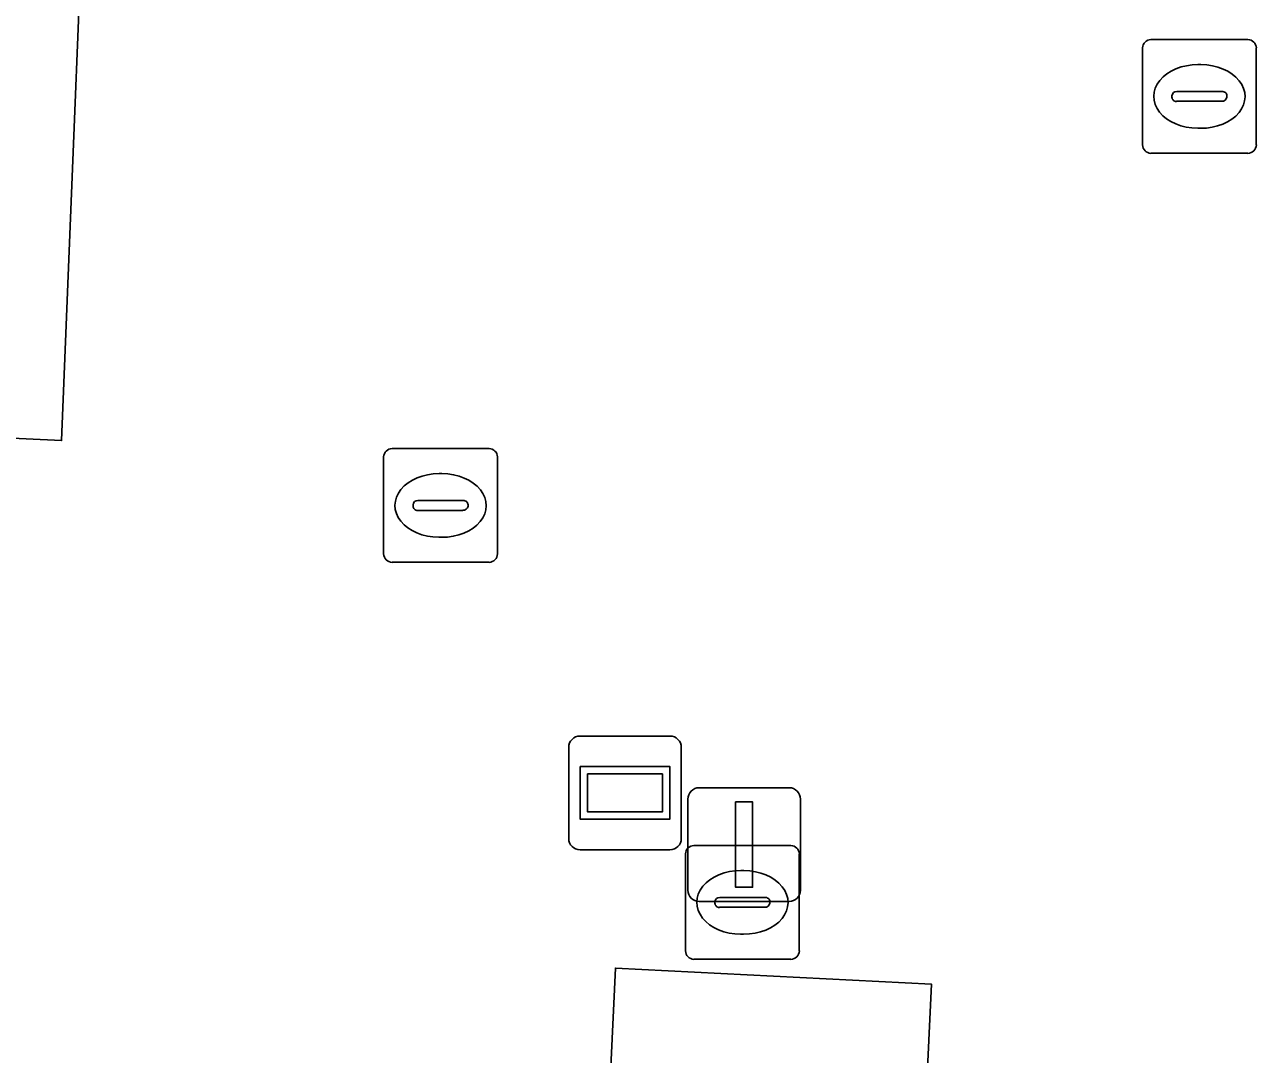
# Model space of a CAD drawing. Extents: x 160888 to 161385, y 386490 to 386908.
# Drawn here: x 161040.48 to 161051.31, y 386685.61 to 386694.66 of the extents above; entities that cross this region are included whole.
import ezdxf

# ---------------------------------------------------------------- set-up
doc = ezdxf.new("R2010")
doc.units = 0
for name, color, linetype in [('IMGEO_Brandkraan', 7, 'Continuous'), ('IMGEO_Groenvoorziening', 7, 'Continuous'), ('IMGEO_Kolk', 7, 'Continuous'), ('IMGEO_Lichtmast', 7, 'Continuous'), ('IMGEO_Reclamebord', 7, 'Continuous'), ('IMGEO_Rioolput', 7, 'Continuous'), ('IMGEO_Voetpad_open', 7, 'Continuous')]:
    doc.layers.add(name, color=color, linetype=linetype)

msp = doc.modelspace()

# ---------------------------------------------------------------- linework, layer by layer
at = {"layer": 'IMGEO_Brandkraan'}
for p, q in [((161043.714, 386690.933), (161044.566, 386690.933)), ((161043.639, 386690.007), (161043.639, 386690.859)), ((161044.64, 386690.859), (161044.64, 386690.007)), ((161044.127, 386690.713), (161044.152, 386690.713)), ((161043.898, 386690.427), (161043.898, 386690.439)), ((161043.941, 386690.476), (161044.339, 386690.476)), ((161044.382, 386690.439), (161044.382, 386690.427)), ((161044.336, 386690.39), (161043.938, 386690.39)), ((161044.15, 386690.153), (161044.125, 386690.153)), ((161044.566, 386689.933), (161043.714, 386689.933))]:
    msp.add_line(p, q, dxfattribs=at)
for points in [[(161043.714, 386690.933), (161044.566, 386690.933)], [(161043.639, 386690.007), (161043.639, 386690.859)], [(161044.64, 386690.859), (161044.64, 386690.007)], [(161044.566, 386689.933), (161043.714, 386689.933)]]:
    msp.add_lwpolyline(points, dxfattribs=at)
for centre, radius, start, end in [((161043.716, 386690.857), 0.0765, 91.552, 178.448), ((161043.716, 386690.857), 0.0765, 91.552, 178.448), ((161044.564, 386690.857), 0.0765, 1.552, 88.448), ((161044.564, 386690.857), 0.0765, 1.552, 88.448), ((161043.938, 386690.436), 0.0403, 85.8775, 175.7526), ((161044.343, 386690.438), 0.0386, 1.7309, 96.639), ((161043.935, 386690.426), 0.0366, 178.938, 274.7102), ((161044.339, 386690.433), 0.043, 264.8664, 352.4533), ((161043.716, 386690.009), 0.0765, 181.552, 268.448), ((161043.716, 386690.009), 0.0765, 181.552, 268.448), ((161044.564, 386690.009), 0.0765, 271.552, 358.448), ((161044.564, 386690.009), 0.0765, 271.552, 358.448)]:
    msp.add_arc(centre, radius, start, end, dxfattribs=at)
for centre, major_axis, ratio, start_param, end_param in [((161044.126, 386690.433), (-0.387, 0.002), 0.722429, 4.712389, 7.853982), ((161044.151, 386690.433), (-0.39, 0.002), 0.717154, 1.570796, 4.712389)]:
    msp.add_ellipse(centre, major_axis=major_axis, ratio=ratio, start_param=start_param, end_param=end_param, dxfattribs=at)
at = {"layer": 'IMGEO_Groenvoorziening'}
for points in [[(161037.718, 386697.581), (161037.634, 386695.381), (161037.585, 386694.495), (161037.565, 386694.192), (161037.447, 386691.163), (161040.809, 386691.004), (161041.069, 386697.455)], [(161045.396, 386680.416), (161048.173, 386680.298), (161048.454, 386686.225), (161045.677, 386686.366)]]:
    msp.add_lwpolyline(points, close=True, dxfattribs=at)
at = {"layer": 'IMGEO_Kolk'}
for p, q in [((161046.367, 386687.443), (161047.219, 386687.443)), ((161046.292, 386686.517), (161046.292, 386687.369)), ((161047.293, 386687.369), (161047.293, 386686.517)), ((161046.78, 386687.223), (161046.805, 386687.223)), ((161046.594, 386686.986), (161046.992, 386686.986)), ((161046.551, 386686.937), (161046.551, 386686.949)), ((161046.989, 386686.9), (161046.591, 386686.9)), ((161047.035, 386686.949), (161047.035, 386686.937)), ((161046.803, 386686.663), (161046.778, 386686.663)), ((161047.219, 386686.443), (161046.367, 386686.443))]:
    msp.add_line(p, q, dxfattribs=at)
for points in [[(161046.367, 386687.443), (161047.219, 386687.443)], [(161046.292, 386686.517), (161046.292, 386687.369)], [(161047.293, 386687.369), (161047.293, 386686.517)], [(161047.219, 386686.443), (161046.367, 386686.443)]]:
    msp.add_lwpolyline(points, dxfattribs=at)
for centre, radius, start, end in [((161046.369, 386687.367), 0.0765, 91.552, 178.448), ((161046.369, 386687.367), 0.0765, 91.552, 178.448), ((161047.217, 386687.367), 0.0765, 1.552, 88.448), ((161047.217, 386687.367), 0.0765, 1.552, 88.448), ((161046.591, 386686.946), 0.0403, 85.8775, 175.7526), ((161046.996, 386686.948), 0.0386, 1.7309, 96.639), ((161046.588, 386686.936), 0.0366, 178.938, 274.7102), ((161046.992, 386686.943), 0.043, 264.8664, 352.4533), ((161046.369, 386686.519), 0.0765, 181.552, 268.448), ((161046.369, 386686.519), 0.0765, 181.552, 268.448), ((161047.217, 386686.519), 0.0765, 271.552, 358.448), ((161047.217, 386686.519), 0.0765, 271.552, 358.448)]:
    msp.add_arc(centre, radius, start, end, dxfattribs=at)
for centre, major_axis, ratio, start_param, end_param in [((161046.779, 386686.943), (-0.387, 0.002), 0.722429, 4.712389, 7.853982), ((161046.804, 386686.943), (-0.39, 0.002), 0.717154, 1.570796, 4.712389)]:
    msp.add_ellipse(centre, major_axis=major_axis, ratio=ratio, start_param=start_param, end_param=end_param, dxfattribs=at)
at = {"layer": 'IMGEO_Lichtmast'}
for p, q in [((161046.413, 386687.951), (161047.203, 386687.951)), ((161047.203, 386687.951), (161046.413, 386687.951)), ((161046.313, 386687.051), (161046.313, 386687.851)), ((161046.313, 386687.851), (161046.313, 386687.051)), ((161047.303, 386687.851), (161047.303, 386687.051)), ((161047.303, 386687.051), (161047.303, 386687.851)), ((161047.203, 386686.951), (161046.413, 386686.951)), ((161046.413, 386686.951), (161047.203, 386686.951))]:
    msp.add_line(p, q, dxfattribs=at)
msp.add_lwpolyline([(161046.733, 386687.826), (161046.883, 386687.826), (161046.883, 386687.076), (161046.733, 386687.076), (161046.733, 386687.826)], dxfattribs=at)
for centre, start, end in [((161046.413, 386687.851), 90, 180), ((161046.413, 386687.851), 90, 180), ((161047.203, 386687.851), 0, 90), ((161047.203, 386687.851), 360, 90), ((161046.413, 386687.051), 180, 270), ((161046.413, 386687.051), 180, 270), ((161047.203, 386687.051), 270, 0), ((161047.203, 386687.051), 270, 0)]:
    msp.add_arc(centre, 0.1, start, end, dxfattribs=at)
at = {"layer": 'IMGEO_Reclamebord'}
for p, q in [((161045.366, 386688.406), (161046.156, 386688.406)), ((161046.156, 386688.406), (161045.366, 386688.406)), ((161045.266, 386687.506), (161045.266, 386688.306)), ((161045.266, 386688.306), (161045.266, 386687.506)), ((161046.256, 386688.306), (161046.256, 386687.506)), ((161046.256, 386687.506), (161046.256, 386688.306)), ((161046.156, 386687.406), (161045.366, 386687.406)), ((161045.366, 386687.406), (161046.156, 386687.406))]:
    msp.add_line(p, q, dxfattribs=at)
for points in [[(161045.367, 386688.138), (161046.155, 386688.138), (161046.155, 386687.674), (161045.367, 386687.674), (161045.367, 386688.138)], [(161045.432, 386688.073), (161045.432, 386687.739), (161046.09, 386687.739), (161046.09, 386688.073), (161045.432, 386688.073)]]:
    msp.add_lwpolyline(points, dxfattribs=at)
for centre, start, end in [((161045.366, 386688.306), 90, 180), ((161045.366, 386688.306), 90, 180), ((161046.156, 386688.306), 0, 90), ((161046.156, 386688.306), 360, 90), ((161045.366, 386687.506), 180, 270), ((161045.366, 386687.506), 180, 270), ((161046.156, 386687.506), 270, 0), ((161046.156, 386687.506), 270, 0)]:
    msp.add_arc(centre, 0.1, start, end, dxfattribs=at)
at = {"layer": 'IMGEO_Rioolput'}
for p, q in [((161050.309, 386693.603), (161050.309, 386694.455)), ((161050.384, 386694.529), (161051.236, 386694.529)), ((161051.31, 386694.455), (161051.31, 386693.603)), ((161050.797, 386694.309), (161050.822, 386694.309)), ((161050.568, 386694.023), (161050.568, 386694.035)), ((161050.611, 386694.072), (161051.009, 386694.072)), ((161051.052, 386694.035), (161051.052, 386694.023)), ((161051.006, 386693.986), (161050.608, 386693.986)), ((161050.82, 386693.749), (161050.795, 386693.749)), ((161051.236, 386693.529), (161050.384, 386693.529))]:
    msp.add_line(p, q, dxfattribs=at)
for points in [[(161050.309, 386693.603), (161050.309, 386694.455)], [(161050.384, 386694.529), (161051.236, 386694.529)], [(161051.31, 386694.455), (161051.31, 386693.603)], [(161051.236, 386693.529), (161050.384, 386693.529)]]:
    msp.add_lwpolyline(points, dxfattribs=at)
for centre, radius, start, end in [((161050.386, 386694.453), 0.0765, 91.552, 178.448), ((161050.386, 386694.453), 0.0765, 91.552, 178.448), ((161051.234, 386694.453), 0.0765, 1.552, 88.448), ((161051.234, 386694.453), 0.0765, 1.552, 88.448), ((161050.608, 386694.032), 0.0403, 85.8775, 175.7526), ((161050.605, 386694.022), 0.0366, 178.938, 274.7102), ((161051.009, 386694.029), 0.043, 264.8664, 352.4533), ((161051.013, 386694.034), 0.0386, 1.7309, 96.639), ((161050.386, 386693.605), 0.0765, 181.552, 268.448), ((161050.386, 386693.605), 0.0765, 181.552, 268.448), ((161051.234, 386693.605), 0.0765, 271.552, 358.448), ((161051.234, 386693.605), 0.0765, 271.552, 358.448)]:
    msp.add_arc(centre, radius, start, end, dxfattribs=at)
for centre, major_axis, ratio, start_param, end_param in [((161050.796, 386694.029), (-0.387, 0.002), 0.722429, 4.712389, 7.853982), ((161050.821, 386694.029), (-0.39, 0.002), 0.717154, 1.570796, 4.712389)]:
    msp.add_ellipse(centre, major_axis=major_axis, ratio=ratio, start_param=start_param, end_param=end_param, dxfattribs=at)
at = {"layer": 'IMGEO_Voetpad_open'}
msp.add_lwpolyline([(161037.755, 386701.504), (161037.833, 386700.602), (161037.718, 386697.581), (161041.069, 386697.455), (161040.809, 386691.004), (161037.447, 386691.163), (161037.043, 386680.849), (161040.369, 386680.698), (161040.261, 386677.917), (161036.936, 386678.112), (161036.849, 386675.884), (161036.84, 386675.667), (161037.594, 386675.635), (161037.439, 386671.94)], dxfattribs=at)
msp.add_lwpolyline([(161048.173, 386680.298), (161045.396, 386680.416), (161045.677, 386686.366), (161048.454, 386686.225)], close=True, dxfattribs=at)

doc.saveas('drawing.dxf')
